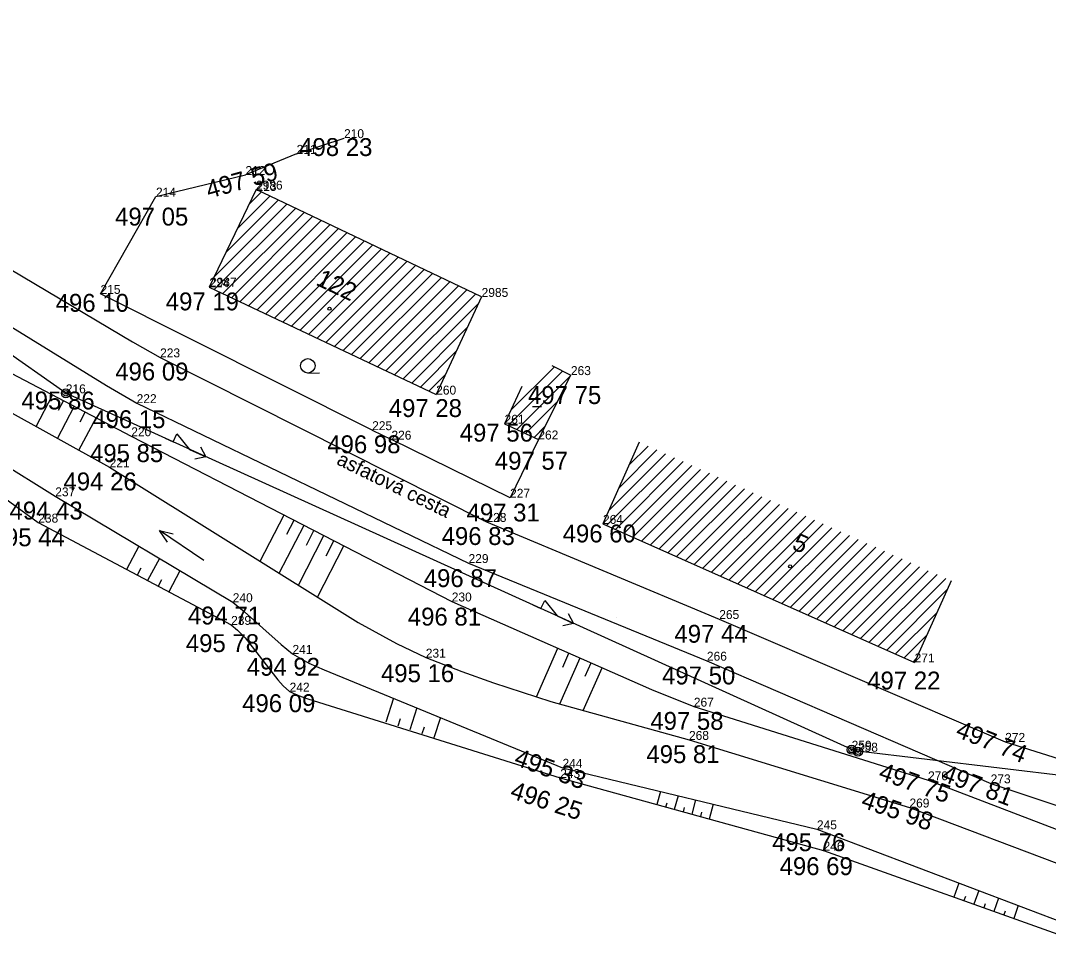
# Model space of a CAD drawing. Extents: x -559180 to -551373, y -1076947 to -1072071.
# Drawn here: x -553357.2 to -553299.7, y -1076729.9 to -1076677.9 of the extents above; entities that cross this region are included whole.
import ezdxf

# ---------------------------------------------------------------- set-up
doc = ezdxf.new("R2010")
doc.units = 0
for name, color, linetype in [('12_PLOTY', 7, 'Continuous'), ('14_BUDOVY', 7, 'Continuous'), ('17_KOMUNIKACE', 7, 'Continuous'), ('1_VODA_ZN', 7, 'Continuous'), ('20_EL_ZN', 7, 'Continuous'), ('26_SRAFY', 7, 'Continuous'), ('27_HRANA_PATA', 7, 'Continuous'), ('28_VODA', 7, 'Continuous'), ('32', 7, 'Continuous'), ('3_BODY', 7, 'Continuous'), ('45_ZN_KULTURY', 7, 'Continuous'), ('47_ZN_STAV_OBJ$', 7, 'Continuous'), ('52_POPIS_UCELOVY', 7, 'Continuous'), ('54_C_POPISNA', 7, 'Continuous'), ('6_VYSKY', 7, 'Continuous'), ('NNnadzemní', 7, 'Continuous')]:
    doc.layers.add(name, color=color, linetype=linetype)

# ---------------------------------------------------------------- blocks, each defined once
blk = doc.blocks.new('POINT_DISPLAY')
blk.add_line((0, 0), (0, 0))
blk = doc.blocks.new('SLB')
at = {"layer": '20_EL_ZN'}
for radius in [0.25, 0.158, 0.05]:
    blk.add_circle((0, 0), radius, dxfattribs=at)
blk = doc.blocks.new('VOTOK')
at = {"layer": '28_VODA'}
for p, q in [((-3, 0), (0, 0)), ((-0.75, 0.281), (0, 0)), ((0, 0), (-0.75, -0.281))]:
    blk.add_line(p, q, dxfattribs=at)
blk = doc.blocks.new('BZ')
at = {"layer": '47_ZN_STAV_OBJ$'}
blk.add_circle((0, 0), 0.0875, dxfattribs=at)
blk = doc.blocks.new('BD')
at = {"layer": '47_ZN_STAV_OBJ$'}
blk.add_line((-0.25, 0), (0.25, 0), dxfattribs=at)
blk = doc.blocks.new('ZAHRAD')
at = {"layer": '45_ZN_KULTURY'}
blk.add_line((0, 0), (0.65, 0.003), dxfattribs=at)
blk.add_circle((0, 0.403), 0.403, dxfattribs=at)
blk = doc.blocks.new('ELNN')
at = {"layer": '20_EL_ZN'}
for p, q in [((0, 0), (0.5, 0)), ((0.5, 0), (0.5, 0.5)), ((0.5, 0.5), (1.5, 0)), ((1.5, 0), (2.5, 0))]:
    blk.add_line(p, q, dxfattribs=at)
blk.add_lwpolyline([(2, 0.375), (2.5, 0), (2, -0.375)], dxfattribs=at)

msp = doc.modelspace()

# ---------------------------------------------------------------- linework, layer by layer
at = {"layer": '12_PLOTY'}
for p, q in [((-553341.76, -1076685.34), (-553339.11, -1076684.46)), ((-553341.76, -1076685.34), (-553344.62, -1076686.52)), ((-553349.62, -1076687.73), (-553344.62, -1076686.52)), ((-553352.72, -1076693.17), (-553349.62, -1076687.73)), ((-553337.54, -1076700.79), (-553352.72, -1076693.17)), ((-553337.54, -1076700.79), (-553336.46, -1076701.32)), ((-553329.83, -1076704.57), (-553336.46, -1076701.32)), ((-553328.25, -1076701.31), (-553329.83, -1076704.57))]:
    msp.add_line(p, q, dxfattribs=at)
at = {"layer": '14_BUDOVY'}
for p, q in [((-553344.03, -1076687.34), (-553346.64, -1076692.8)), ((-553331.42, -1076693.34), (-553344.03, -1076687.34)), ((-553346.64, -1076692.8), (-553333.96, -1076698.8)), ((-553331.42, -1076693.34), (-553333.96, -1076698.8)), ((-553327.5, -1076697.169), (-553326.43, -1076697.71)), ((-553328.25, -1076701.31), (-553326.43, -1076697.71)), ((-553329.174, -1076698.354), (-553330.14, -1076700.43)), ((-553330.14, -1076700.43), (-553328.25, -1076701.31)), ((-553322.608, -1076701.462), (-553324.64, -1076706.03)), ((-553324.64, -1076706.03), (-553307.22, -1076713.78)), ((-553305.188, -1076709.212), (-553307.22, -1076713.78))]:
    msp.add_line(p, q, dxfattribs=at)
at = {"layer": '17_KOMUNIKACE'}
for p, q in [((-553349.39, -1076696.72), (-553331.15, -1076705.92)), ((-553350.7, -1076699.28), (-553332.15, -1076708.22)), ((-553331.15, -1076705.92), (-553318.14, -1076711.35)), ((-553332.15, -1076708.22), (-553318.83, -1076713.68)), ((-553318.14, -1076711.35), (-553302.16, -1076718.22)), ((-553318.83, -1076713.68), (-553302.97, -1076720.54)), ((-553302.97, -1076720.54), (-553287.34, -1076725.77))]:
    msp.add_line(p, q, dxfattribs=at)
for points in [[(-553363.95, -1076688.12), (-553350.929, -1076695.852), (-553349.39, -1076696.72)], [(-553359.75, -1076693.76), (-553352.381, -1076698.29), (-553350.7, -1076699.28)], [(-553302.16, -1076718.22), (-553283.65, -1076724.05), (-553276.336, -1076725.747), (-553273.104, -1076726.404), (-553270.49, -1076726.87)]]:
    msp.add_lwpolyline(points, dxfattribs=at)
at = {"layer": '26_SRAFY'}
for p, q in [((-553356.32, -1076700.591), (-553355.395, -1076698.826)), ((-553355.122, -1076701.252), (-553354.184, -1076699.461)), ((-553355.069, -1076699.677), (-553354.789, -1076699.144)), ((-553353.925, -1076701.913), (-553352.972, -1076700.096)), ((-553353.862, -1076700.32), (-553353.578, -1076699.779)), ((-553343.798, -1076708.118), (-553342.464, -1076705.534)), ((-553342.313, -1076706.611), (-553341.906, -1076705.822)), ((-553342.729, -1076708.786), (-553341.348, -1076706.11)), ((-553341.212, -1076707.214), (-553340.79, -1076706.397)), ((-553341.661, -1076709.454), (-553340.232, -1076706.685)), ((-553340.11, -1076707.818), (-553339.674, -1076706.973)), ((-553350.575, -1076707.28), (-553351.264, -1076708.579)), ((-553340.592, -1076710.122), (-553339.116, -1076707.261)), ((-553349.43, -1076707.964), (-553350.087, -1076709.203)), ((-553350.474, -1076708.51), (-553350.676, -1076708.891)), ((-553348.284, -1076708.647), (-553348.911, -1076709.828)), ((-553349.306, -1076709.153), (-553349.499, -1076709.516)), ((-553328.358, -1076715.709), (-553327.157, -1076712.984)), ((-553326.888, -1076714.049), (-553326.539, -1076713.256)), ((-553327.049, -1076716.089), (-553325.921, -1076713.528)), ((-553325.63, -1076714.544), (-553325.302, -1076713.801)), ((-553325.739, -1076716.468), (-553324.684, -1076714.073)), ((-553336.348, -1076715.78), (-553336.778, -1076717.126)), ((-553335.038, -1076716.32), (-553335.433, -1076717.556)), ((-553335.974, -1076716.93), (-553336.105, -1076717.341)), ((-553334.64, -1076717.396), (-553334.76, -1076717.771)), ((-553333.728, -1076716.859), (-553334.088, -1076717.986)), ((-553321.424, -1076720.995), (-553321.627, -1076721.73)), ((-553320.441, -1076721.233), (-553320.653, -1076721.999)), ((-553321.078, -1076721.639), (-553321.14, -1076721.865)), ((-553320.101, -1076721.899), (-553320.166, -1076722.133)), ((-553319.459, -1076721.47), (-553319.679, -1076722.268)), ((-553318.476, -1076721.708), (-553318.705, -1076722.536)), ((-553319.125, -1076722.158), (-553319.192, -1076722.402)), ((-553304.747, -1076726.117), (-553305.027, -1076726.901)), ((-553303.64, -1076726.537), (-553303.912, -1076727.3)), ((-553304.387, -1076726.868), (-553304.47, -1076727.1)), ((-553302.532, -1076726.956), (-553302.797, -1076727.698)), ((-553303.274, -1076727.273), (-553303.355, -1076727.499)), ((-553302.161, -1076727.678), (-553302.24, -1076727.897)), ((-553301.425, -1076727.376), (-553301.682, -1076728.096))]:
    msp.add_line(p, q, dxfattribs=at)
at = {"layer": '27_HRANA_PATA'}
for p, q in [((-553359.05, -1076696.91), (-553351, -1076701.13)), ((-553365.3, -1076699.34), (-553356.2, -1076705.96)), ((-553351, -1076701.13), (-553333.09, -1076710.37)), ((-553356.2, -1076705.96), (-553345.42, -1076711.68)), ((-553319.56, -1076716.25), (-553306.47, -1076720.37)), ((-553327.03, -1076720.24), (-553312.31, -1076724.3)), ((-553306.47, -1076720.37), (-553288.05, -1076727.41)), ((-553312.31, -1076724.3), (-553296.52, -1076729.94))]:
    msp.add_line(p, q, dxfattribs=at)
for points in [[(-553333.09, -1076710.37), (-553321.933, -1076715.285), (-553319.56, -1076716.25)], [(-553345.42, -1076711.68), (-553345.064, -1076711.974), (-553344.643, -1076712.407), (-553342.816, -1076714.751), (-553342.509, -1076715.088), (-553342.15, -1076715.41)], [(-553342.15, -1076715.41), (-553341.66, -1076715.621), (-553341.13, -1076715.817), (-553327.03, -1076720.24)]]:
    msp.add_lwpolyline(points, dxfattribs=at)
at = {"layer": '28_VODA'}
for p, q in [((-553364.74, -1076698.55), (-553355.25, -1076704.49)), ((-553358.35, -1076699.47), (-553352.21, -1076702.86)), ((-553355.25, -1076704.49), (-553345.33, -1076710.41)), ((-553319.83, -1076718.11), (-553307.51, -1076721.89)), ((-553326.9, -1076719.67), (-553312.68, -1076723.11)), ((-553307.51, -1076721.89), (-553288.36, -1076729.14)), ((-553312.68, -1076723.11), (-553296.77, -1076729.14))]:
    msp.add_line(p, q, dxfattribs=at)
for points in [[(-553352.21, -1076702.86), (-553338.314, -1076711.546), (-553336.183, -1076712.718), (-553334.54, -1076713.51)], [(-553345.33, -1076710.41), (-553344.666, -1076710.943), (-553342.629, -1076712.782), (-553341.99, -1076713.3)], [(-553341.99, -1076713.3), (-553341.086, -1076713.811), (-553340.22, -1076714.186), (-553326.9, -1076719.67)], [(-553334.54, -1076713.51), (-553332.529, -1076714.288), (-553330.761, -1076714.91), (-553327.553, -1076715.964), (-553319.83, -1076718.11)]]:
    msp.add_lwpolyline(points, dxfattribs=at)
at = {"layer": '32'}
for p, q in [((-553344.419, -1076688.154), (-553343.742, -1076687.477)), ((-553345.714, -1076690.863), (-553342.784, -1076687.933)), ((-553345.067, -1076689.509), (-553343.263, -1076687.705)), ((-553346.366, -1076692.93), (-553341.825, -1076688.389)), ((-553346.362, -1076692.218), (-553342.305, -1076688.161)), ((-553345.886, -1076693.157), (-553341.347, -1076688.617)), ((-553345.406, -1076693.384), (-553340.867, -1076688.845)), ((-553344.926, -1076693.611), (-553340.388, -1076689.073)), ((-553344.446, -1076693.838), (-553339.909, -1076689.301)), ((-553343.966, -1076694.065), (-553339.43, -1076689.529)), ((-553343.486, -1076694.292), (-553338.951, -1076689.757)), ((-553343.006, -1076694.519), (-553338.472, -1076689.985)), ((-553342.526, -1076694.747), (-553337.992, -1076690.213)), ((-553342.046, -1076694.974), (-553337.513, -1076690.441)), ((-553341.566, -1076695.201), (-553337.035, -1076690.669)), ((-553341.086, -1076695.428), (-553336.556, -1076690.896)), ((-553340.606, -1076695.655), (-553336.076, -1076691.125)), ((-553340.126, -1076695.882), (-553335.597, -1076691.353)), ((-553339.646, -1076696.109), (-553335.118, -1076691.581)), ((-553339.166, -1076696.336), (-553334.639, -1076691.809)), ((-553338.686, -1076696.564), (-553334.16, -1076692.036)), ((-553338.206, -1076696.791), (-553333.68, -1076692.265)), ((-553337.726, -1076697.018), (-553333.201, -1076692.492)), ((-553337.246, -1076697.245), (-553332.722, -1076692.72)), ((-553336.766, -1076697.472), (-553332.243, -1076692.948)), ((-553336.286, -1076697.699), (-553331.764, -1076693.177)), ((-553335.806, -1076697.926), (-553331.594, -1076693.714)), ((-553335.326, -1076698.153), (-553332.208, -1076695.034)), ((-553334.846, -1076698.381), (-553332.824, -1076696.358)), ((-553329.789, -1076699.676), (-553327.355, -1076697.242)), ((-553334.367, -1076698.608), (-553333.439, -1076697.68)), ((-553329.932, -1076700.527), (-553326.885, -1076697.48)), ((-553329.45, -1076700.751), (-553326.452, -1076697.753)), ((-553328.967, -1076700.976), (-553327.175, -1076699.183)), ((-553328.485, -1076701.201), (-553327.898, -1076700.613)), ((-553323.741, -1076704.009), (-553321.629, -1076701.897)), ((-553323.175, -1076702.736), (-553322.119, -1076701.68)), ((-553324.438, -1076706.12), (-553320.65, -1076702.333)), ((-553324.308, -1076705.283), (-553321.14, -1076702.115)), ((-553323.948, -1076706.338), (-553320.161, -1076702.551)), ((-553323.459, -1076706.555), (-553319.672, -1076702.768)), ((-553322.969, -1076706.773), (-553319.182, -1076702.986)), ((-553322.48, -1076706.991), (-553318.693, -1076703.204)), ((-553321.991, -1076707.209), (-553318.204, -1076703.422)), ((-553321.501, -1076707.426), (-553317.714, -1076703.639)), ((-553321.012, -1076707.644), (-553317.225, -1076703.857)), ((-553320.523, -1076707.862), (-553316.735, -1076704.075)), ((-553320.033, -1076708.08), (-553316.246, -1076704.292)), ((-553319.544, -1076708.297), (-553315.757, -1076704.51)), ((-553319.054, -1076708.515), (-553315.267, -1076704.728)), ((-553318.565, -1076708.733), (-553314.778, -1076704.946)), ((-553318.076, -1076708.95), (-553314.288, -1076705.163)), ((-553317.586, -1076709.168), (-553313.799, -1076705.381)), ((-553317.097, -1076709.386), (-553313.31, -1076705.599)), ((-553316.607, -1076709.604), (-553312.82, -1076705.816)), ((-553316.118, -1076709.821), (-553312.331, -1076706.034)), ((-553315.629, -1076710.039), (-553311.842, -1076706.252)), ((-553315.139, -1076710.257), (-553311.352, -1076706.47)), ((-553314.65, -1076710.474), (-553310.863, -1076706.687)), ((-553314.161, -1076710.692), (-553310.373, -1076706.905)), ((-553313.671, -1076710.91), (-553309.884, -1076707.123)), ((-553313.182, -1076711.128), (-553309.395, -1076707.341)), ((-553312.692, -1076711.345), (-553308.905, -1076707.558)), ((-553312.203, -1076711.563), (-553308.416, -1076707.776)), ((-553311.714, -1076711.781), (-553307.926, -1076707.994)), ((-553311.224, -1076711.999), (-553307.437, -1076708.211)), ((-553310.735, -1076712.216), (-553306.948, -1076708.429)), ((-553310.245, -1076712.434), (-553306.458, -1076708.647)), ((-553309.756, -1076712.652), (-553305.969, -1076708.865)), ((-553309.267, -1076712.869), (-553305.48, -1076709.082)), ((-553308.777, -1076713.087), (-553305.417, -1076709.727)), ((-553308.288, -1076713.305), (-553305.984, -1076711.001)), ((-553307.799, -1076713.523), (-553306.55, -1076712.274)), ((-553307.309, -1076713.74), (-553307.117, -1076713.548))]:
    msp.add_line(p, q, dxfattribs=at)
at = {"layer": 'NNnadzemní'}
for p, q in [((-553354.66, -1076698.73), (-553384.2, -1076677.885)), ((-553310.565, -1076718.715), (-553354.66, -1076698.73)), ((-553282.76, -1076722.08), (-553310.565, -1076718.715))]:
    msp.add_line(p, q, dxfattribs=at)

# ---------------------------------------------------------------- block references
at = {"layer": '1_VODA_ZN'}
for p in [(-553339.11, -1076684.46), (-553341.76, -1076685.34), (-553344.62, -1076686.52), (-553344.03, -1076687.34), (-553344, -1076687.41), (-553349.62, -1076687.73), (-553352.72, -1076693.17), (-553346.64, -1076692.8), (-553346.6, -1076692.76), (-553331.42, -1076693.34), (-553349.39, -1076696.72), (-553326.43, -1076697.71), (-553354.66, -1076698.73), (-553333.96, -1076698.8), (-553350.7, -1076699.28), (-553330.14, -1076700.43), (-553351, -1076701.13), (-553337.54, -1076700.79), (-553336.46, -1076701.32), (-553328.25, -1076701.31), (-553352.21, -1076702.86), (-553355.25, -1076704.49), (-553329.83, -1076704.57), (-553331.15, -1076705.92), (-553356.2, -1076705.96), (-553324.652, -1076706.05), (-553324.64, -1076706.03), (-553332.15, -1076708.22), (-553345.33, -1076710.41), (-553333.09, -1076710.37), (-553323.863, -1076711.284), (-553318.14, -1076711.35), (-553345.42, -1076711.68), (-553341.99, -1076713.3), (-553334.54, -1076713.51), (-553318.83, -1076713.68), (-553307.22, -1076713.78), (-553342.15, -1076715.41), (-553319.56, -1076716.25), (-553319.83, -1076718.11), (-553302.16, -1076718.22), (-553310.74, -1076718.66), (-553310.39, -1076718.77), (-553326.9, -1076719.67), (-553327.03, -1076720.24), (-553306.47, -1076720.37), (-553302.97, -1076720.54), (-553307.51, -1076721.89), (-553312.68, -1076723.11), (-553312.31, -1076724.3)]:
    msp.add_blockref('POINT_DISPLAY', p, dxfattribs=at)
at = {"layer": '20_EL_ZN'}
for p in [(-553354.66, -1076698.73), (-553310.74, -1076718.66), (-553310.39, -1076718.77)]:
    msp.add_blockref('SLB', p, dxfattribs=at)
at = {"layer": '20_EL_ZN', "xscale": 0.9999971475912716, "yscale": 0.9999971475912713, "rotation": -24.381222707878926}
for p in [(-553349.11, -1076701.245), (-553328.558, -1076710.56)]:
    msp.add_blockref('ELNN', p, dxfattribs=at)
at = {"layer": '28_VODA', "xscale": 1.0000013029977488, "yscale": 1.0000013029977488, "rotation": 145.89879484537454}
msp.add_blockref('VOTOK', (-553349.433, -1076706.405), dxfattribs=at)
at = {"layer": '32'}
for p in [(-553339.51, -1076689.609), (-553329.174, -1076698.354), (-553322.608, -1076701.462)]:
    msp.add_blockref('POINT_DISPLAY', p, dxfattribs=at)
at = {"layer": '45_ZN_KULTURY'}
msp.add_blockref('ZAHRAD', (-553341.133, -1076697.594), dxfattribs=at)
at = {"layer": '47_ZN_STAV_OBJ$', "rotation": 90}
for p in [(-553339.926, -1076694.001), (-553314.175, -1076708.405)]:
    msp.add_blockref('BZ', p, dxfattribs=at)
at = {"layer": '47_ZN_STAV_OBJ$'}
msp.add_blockref('BD', (-553328.327, -1076699.46), dxfattribs=at)

# ---------------------------------------------------------------- texts
at = {"layer": '3_BODY'}
for s, p in [('210', (-553339.11, -1076684.46)), ('211', (-553341.76, -1076685.34)), ('212', (-553344.62, -1076686.52)), ('2986', (-553344.03, -1076687.34)), ('213', (-553344, -1076687.41)), ('214', (-553349.62, -1076687.73)), ('215', (-553352.72, -1076693.17)), ('224', (-553346.64, -1076692.8)), ('2987', (-553346.6, -1076692.76)), ('2985', (-553331.42, -1076693.34)), ('223', (-553349.39, -1076696.72)), ('263', (-553326.43, -1076697.71)), ('216', (-553354.66, -1076698.73)), ('260', (-553333.96, -1076698.8)), ('222', (-553350.7, -1076699.28)), ('261', (-553330.14, -1076700.43)), ('220', (-553351, -1076701.13)), ('225', (-553337.54, -1076700.79)), ('226', (-553336.46, -1076701.32)), ('262', (-553328.25, -1076701.31)), ('221', (-553352.21, -1076702.86)), ('237', (-553355.25, -1076704.49)), ('227', (-553329.83, -1076704.57)), ('238', (-553356.2, -1076705.96)), ('228', (-553331.15, -1076705.92)), ('264', (-553324.64, -1076706.03)), ('229', (-553332.15, -1076708.22)), ('240', (-553345.33, -1076710.41)), ('230', (-553333.09, -1076710.37)), ('265', (-553318.14, -1076711.35)), ('239', (-553345.42, -1076711.68)), ('241', (-553341.99, -1076713.3)), ('231', (-553334.54, -1076713.51)), ('266', (-553318.83, -1076713.68)), ('271', (-553307.22, -1076713.78)), ('242', (-553342.15, -1076715.41)), ('267', (-553319.56, -1076716.25)), ('268', (-553319.83, -1076718.11)), ('272', (-553302.16, -1076718.22)), ('259', (-553310.74, -1076718.66)), ('258', (-553310.39, -1076718.77)), ('244', (-553326.9, -1076719.67)), ('243', (-553327.03, -1076720.24)), ('270', (-553306.47, -1076720.37)), ('273', (-553302.97, -1076720.54)), ('269', (-553307.51, -1076721.89)), ('245', (-553312.68, -1076723.11)), ('246', (-553312.31, -1076724.3))]:
    msp.add_text(s, height=0.5, dxfattribs=at).set_placement(p)
at = {"layer": '52_POPIS_UCELOVY'}
msp.add_text('asfatová cesta', height=0.8, rotation=333.85521, dxfattribs=at).set_placement((-553339.581, -1076702.675))
at = {"layer": '54_C_POPISNA'}
for s, rotation, p in [('122', 334.67714, (-553340.735, -1076692.645)), ('5', 336.01615, (-553314.136, -1076707.419))]:
    msp.add_text(s, height=1, rotation=rotation, dxfattribs=at).set_placement(p)
at = {"layer": '6_VYSKY'}
for s, p in [('498 23', (-553341.615, -1076685.46)), ('497 05', (-553351.907, -1076689.348)), ('496 10', (-553355.225, -1076694.17)), ('497 19', (-553349.073, -1076694.091)), ('496 09', (-553351.895, -1076698.011)), ('497 75', (-553328.826, -1076699.328)), ('495 86', (-553357.141, -1076699.631)), ('497 28', (-553336.61, -1076700.055)), ('496 15', (-553353.18, -1076700.676)), ('497 56', (-553332.645, -1076701.43)), ('496 98', (-553340.045, -1076702.081)), ('495 85', (-553353.307, -1076702.575)), ('497 57', (-553330.682, -1076703)), ('494 26', (-553354.789, -1076704.157)), ('494 43', (-553357.805, -1076705.786)), ('497 31', (-553332.263, -1076705.897)), ('495 44', (-553358.804, -1076707.282)), ('496 83', (-553333.655, -1076707.211)), ('496 60', (-553326.891, -1076707.067)), ('496 87', (-553334.655, -1076709.566)), ('494 71', (-553347.835, -1076711.657)), ('496 81', (-553335.545, -1076711.717)), ('497 44', (-553320.645, -1076712.677)), ('495 78', (-553347.95, -1076713.199)), ('494 92', (-553344.545, -1076714.522)), ('495 16', (-553337.045, -1076714.881)), ('497 50', (-553321.335, -1076715.008)), ('497 22', (-553309.87, -1076715.289)), ('496 09', (-553344.804, -1076716.558)), ('497 58', (-553321.991, -1076717.547)), ('495 81', (-553322.212, -1076719.406)), ('495 76', (-553315.185, -1076724.333)), ('496 69', (-553314.766, -1076725.671))]:
    msp.add_text(s, height=1, dxfattribs=at).set_placement(p)
for s, rotation, p in [('497 59', 15.43699, (-553346.666, -1076687.848)), ('497 59', 15.43699, (-553346.666, -1076687.848)), ('497 74', 338.17862, (-553304.989, -1076717.909)), ('495 33', 339.90956, (-553329.663, -1076719.491)), ('497 75', 340.28326, (-553309.298, -1076720.284)), ('497 81', 339.28629, (-553305.782, -1076720.379)), ('496 25', 341.92864, (-553329.887, -1076721.344)), ('495 98', 340.79754, (-553310.276, -1076721.859)), ('495 98', 340.79754, (-553310.276, -1076721.859))]:
    msp.add_text(s, height=1, rotation=rotation, dxfattribs=at).set_placement(p)

doc.saveas('drawing.dxf')
